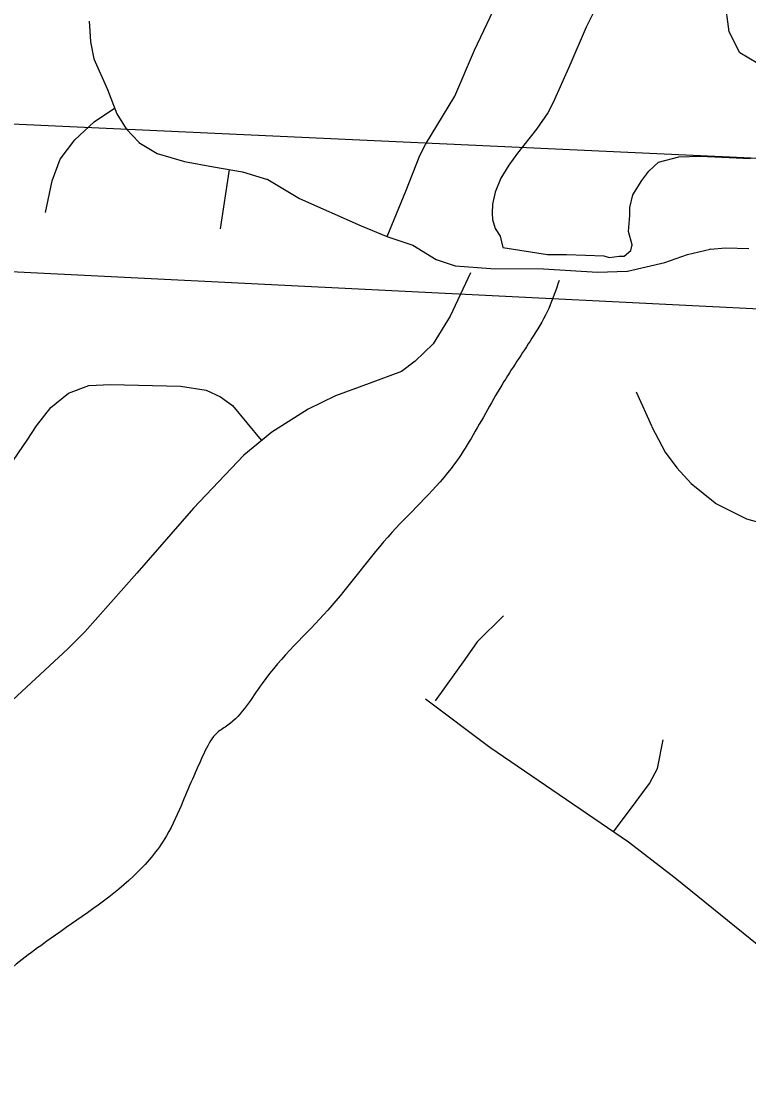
# Model space of a CAD drawing. Extents: x 1219626 to 1426462, y 456797 to 752399.
# Drawn here: x 1353434 to 1355120, y 556068 to 558505 of the extents above; entities that cross this region are included whole.
import ezdxf

# ---------------------------------------------------------------- set-up
doc = ezdxf.new("R2010")
doc.units = 0
for name, color, linetype in [('Cities Incorporated Area', 7, 'Continuous'), ('City Streets', 7, 'Continuous'), ('Lakes and Ponds', 7, 'Continuous'), ('Local Roads Paved', 7, 'Continuous'), ('Narrow River Creek and Branch and Slough', 7, 'Continuous'), ('Section Lines', 7, 'Continuous')]:
    doc.layers.add(name, color=color, linetype=linetype)

msp = doc.modelspace()

# ---------------------------------------------------------------- linework, layer by layer
at = {"layer": 'Cities Incorporated Area'}
msp.add_line((1350791.9, 558387.4), (1357967.6, 558056.6), dxfattribs=at)
at = {"layer": 'City Streets'}
for p, q in [((1353603.6, 558271.5), (1353650.5, 558302.8)), ((1353558.6, 558229.9), (1353603.5, 558271.4)), ((1353524.8, 558184.9), (1353558.4, 558229.8)), ((1353505.6, 558134.6), (1353524.6, 558184.6)), ((1353915.7, 558160.9), (1353894.9, 558023.5)), ((1353490.9, 558061.7), (1353505.6, 558134.4)), ((1354858.5, 557646), (1354894.9, 557565.4)), ((1354894.9, 557565.3), (1354926, 557506.5)), ((1354926.1, 557506.3), (1354952.9, 557470)), ((1354953, 557469.9), (1354985.8, 557433.6)), ((1354986, 557433.5), (1355041.3, 557388.6)), ((1355041.5, 557388.4), (1355114.1, 557352.1)), ((1355114.3, 557352), (1355228.6, 557320)), ((1354551.6, 557127.5), (1354490.1, 557066.9)), ((1354490, 557066.8), (1354461.4, 557026.1)), ((1354461.4, 557026.1), (1354392.9, 556930.7)), ((1354519.5, 556822.4), (1354370.4, 556934.2)), ((1354907.9, 556774), (1354920.9, 556839.7)), ((1354841.1, 556603.1), (1354519.5, 556822.4)), ((1354889.7, 556739.2), (1354907.8, 556773.7)), ((1354858.5, 556697.5), (1354889.6, 556739.1)), ((1354806.2, 556626.8), (1354858.5, 556697.5)), ((1354948.6, 556519.8), (1354841.1, 556603)), ((1355218.2, 556301.3), (1354948.6, 556519.8))]:
    msp.add_line(p, q, dxfattribs=at)
for points in [[(1354474.8, 557921.4), (1354427.9, 557820.9), (1354388.7, 557756.9), (1354346.9, 557716.9), (1354315.4, 557693), (1354240.4, 557664.9), (1354162, 557636.8), (1354098.9, 557606.1), (1354014.6, 557552.4), (1353949.8, 557499.6), (1353833, 557376.8), (1353701.8, 557226), (1353581.6, 557090.5), (1353542.4, 557050.4), (1353393.3, 556912.4)], [(1353406.1, 557473.1), (1353447.8, 557533.7), (1353470, 557566.9), (1353503.2, 557609.5), (1353544.1, 557642.7), (1353591, 557660.6), (1353641.3, 557663.2), (1353803.2, 557658.9), (1353862.9, 557649.6), (1353896.1, 557634.2), (1353923.4, 557614.6), (1353989.9, 557534.1)]]:
    msp.add_lwpolyline(points, dxfattribs=at)
for centre, start, end in [((1353604.2, 558270.7), 123.6901, 132.7094), ((1353559.2, 558229.2), 132.7094, 143.1301), ((1353525.6, 558184.3), 143.1301, 159.2277), ((1353506.6, 558134.2), 159.2277, 168.559), ((1354895.8, 557565.8), 204.3045, 207.8973), ((1354926.9, 557506.9), 207.8973, 216.4309), ((1354953.7, 557470.6), 216.4309, 222.1376), ((1354986.6, 557434.3), 222.1376, 230.9061), ((1355041.9, 557389.3), 230.9061, 243.4349), ((1355114.6, 557353), 243.4349, 254.3417), ((1354490.8, 557066.2), 134.5937, 144.9262), ((1354460.6, 557026.7), 324.3148, 324.9262), ((1354520.1, 556823.2), 233.1301, 235.7083), ((1354906.9, 556774.2), 332.3005, 348.8351), ((1354888.8, 556739.7), 323.1301, 332.3005), ((1354859.3, 556696.9), 143.1301, 143.5556), ((1354840.5, 556602.2), 52.2532, 55.7083), ((1354948, 556519), 50.9825, 52.2532)]:
    msp.add_arc(centre, 1, start, end, dxfattribs=at)
at = {"layer": 'Lakes and Ponds'}
for points in [[(1354771.4, 558547.6), (1354743, 558490.6), (1354705, 558402.8), (1354666.4, 558315.7), (1354653.8, 558292.5), (1354627.5, 558254.1), (1354584, 558198.7), (1354563.4, 558170.6), (1354545.4, 558141.2), (1354532, 558108.3), (1354526, 558080.9), (1354524.8, 558060.1), (1354526.1, 558045), (1354532, 558024.1), (1354543.4, 558006.4), (1354549.8, 557980.2), (1354653, 557963.7), (1354697.2, 557963.7), (1354741.4, 557962.8), (1354783.9, 557961.1), (1354796, 557956.8), (1354819.4, 557960.2), (1354830.7, 557960.2), (1354846, 557973.2), (1354849.6, 557986.1), (1354841.1, 558017.4), (1354843.7, 558054.1), (1354843.8, 558073), (1354850.7, 558102.4), (1354871.5, 558135.3), (1354887.9, 558157), (1354910.5, 558177.8), (1354957.3, 558190), (1355007.6, 558191.7), (1355123.7, 558186.5)], [(1355140.2, 558406.7), (1355098.6, 558431), (1355074.3, 558479.5), (1355063.9, 558555.8)]]:
    msp.add_lwpolyline(points, dxfattribs=at)
at = {"layer": 'Local Roads Paved'}
for p, q in [((1354484.4, 558437.1), (1354565.9, 558609.6)), ((1353591.4, 558504.6), (1353594.9, 558457)), ((1353594.9, 558456.9), (1353602.7, 558417.2)), ((1354438.5, 558330.5), (1354484.4, 558437)), ((1353602.7, 558417), (1353633.9, 558346)), ((1353633.9, 558346), (1353655.6, 558289.8)), ((1354370.8, 558218.6), (1354438.4, 558330.4)), ((1353655.6, 558289.6), (1353677.2, 558255.1)), ((1353677.3, 558254.9), (1353706.6, 558223.9)), ((1353706.9, 558223.7), (1353749.1, 558197.8)), ((1354357.8, 558193.5), (1354370.8, 558218.6)), ((1353749.3, 558197.7), (1353812.5, 558179.6)), ((1354324.9, 558111.1), (1354357.8, 558193.4)), ((1353812.6, 558179.6), (1353879.3, 558167.4)), ((1353879.3, 558167.4), (1353946.8, 558155.3)), ((1353946.9, 558155.3), (1354004.8, 558138)), ((1354005.1, 558137.9), (1354078.6, 558093.8)), ((1354282.1, 558005.8), (1354324.9, 558111.1)), ((1354078.7, 558093.7), (1354221.7, 558030.5)), ((1354221.7, 558030.4), (1354283.2, 558005.3)), ((1354283.3, 558005.3), (1354341.2, 557985.4)), ((1354341.4, 557985.3), (1354395, 557952.5)), ((1354977.7, 557963.7), (1355029.6, 557976.7)), ((1355029.8, 557976.7), (1355066, 557979.3)), ((1355066.1, 557979.3), (1355119.8, 557977.6)), ((1354395.2, 557952.4), (1354439.2, 557937.7)), ((1354924.8, 557945.5), (1354977.6, 557963.7)), ((1354439.4, 557937.7), (1354521.6, 557931.6)), ((1354521.7, 557931.6), (1354643.9, 557930.8)), ((1354643.9, 557930.8), (1354768.7, 557923)), ((1354768.8, 557923), (1354838, 557925.5)), ((1354838.2, 557925.6), (1354924.7, 557945.5))]:
    msp.add_line(p, q, dxfattribs=at)
for centre, start, end in [((1353592.4, 558504.7), 175.4622, 184.1596), ((1353595.9, 558457.1), 184.1596, 191.0702), ((1354485.3, 558436.6), 154.7157, 156.6891), ((1353603.7, 558417.4), 191.0702, 203.7026), ((1353633, 558345.6), 21.0375, 23.7026), ((1354437.5, 558330.9), 328.8407, 336.6891), ((1353656.5, 558290.1), 201.0375, 212.0054), ((1353678.1, 558255.6), 212.0054, 223.3634), ((1353707.4, 558224.6), 223.3634, 238.5232), ((1353749.6, 558198.7), 238.5232, 253.951), ((1354358.7, 558193), 152.6501, 158.1986), ((1353812.7, 558180.5), 253.951, 259.6952), ((1353879.4, 558168.4), 259.6952, 259.8245), ((1353946.6, 558154.3), 73.3792, 79.8245), ((1354004.6, 558137), 59.0362, 73.3792), ((1354323.9, 558111.4), 337.8906, 338.1986), ((1354079.1, 558094.6), 239.0362, 246.1342), ((1354222.1, 558031.4), 246.1342, 247.7824), ((1354283.6, 558006.2), 247.7824, 251.0535), ((1354340.9, 557984.5), 58.4957, 71.0535), ((1355029.8, 557975.7), 94.0856, 104.0362), ((1355066.1, 557978.3), 88.1524, 94.0856), ((1354395.5, 557953.3), 238.4957, 251.5651), ((1354978, 557962.7), 104.0362, 108.9967), ((1354439.5, 557938.7), 251.5651, 265.7858), ((1354521.7, 557932.6), 265.7858, 269.5937), ((1354643.9, 557929.8), 86.4237, 89.5937), ((1354838, 557926.5), 272.1476, 282.9528), ((1354924.5, 557946.5), 282.9528, 288.9967), ((1354768.7, 557924), 266.4237, 272.1476)]:
    msp.add_arc(centre, 1, start, end, dxfattribs=at)
at = {"layer": 'Narrow River Creek and Branch and Slough'}
for points in [[(1353301.3, 561080.3), (1353315.1, 561035.3), (1353339.3, 560979.9), (1353391.2, 560928), (1353446.5, 560858.8), (1353467.3, 560831.1), (1353491.5, 560755), (1353501.9, 560685.8), (1353533, 560630.5), (1353571, 560585.5), (1353612.5, 560516.3), (1353660.9, 560454), (1353671.3, 560391.7), (1353685.2, 560339.8), (1353702.4, 560242.5), (1353726.7, 560214.9), (1353747.4, 560183.7), (1353761.2, 560090.3), (1353750.9, 559983), (1353743.9, 559792.7), (1353737, 559623.2), (1353726.7, 559574.7), (1353650.6, 559498.6), (1353581.4, 559470.9), (1353533, 559429.4), (1353494.9, 559380.9), (1353470.7, 559287.5), (1353477.7, 559180.2), (1353515.7, 559114.5), (1353560.7, 559031.5), (1353584.9, 558986.5), (1353567.6, 558917.3), (1353550.3, 558886.1), (1353484.6, 558830.8), (1353436.2, 558782.3), (1353405, 558737.3), (1353408.5, 558623.1), (1353408.5, 558574.7), (1353384.3, 558529), (1353315.1, 558331.8), (1353256.3, 558165.7), (1353218.3, 558020.4), (1353228.7, 557920), (1353239, 557823.1), (1353228.7, 557778.1), (1353183.7, 557719.3), (1353118, 557670.9), (1353017.7, 557622.4), (1352969.3, 557612), (1352855.2, 557615.5), (1352803.3, 557601.7), (1352754.9, 557563.6), (1352720.3, 557494.4), (1352685.7, 557439), (1352713.4, 557394), (1352768.7, 557304.1), (1352824, 557262.6), (1352841.3, 557189.9), (1352879.4, 556989.2), (1352907, 556875), (1352917.4, 556682.2), (1352917.4, 556623.4), (1352889.7, 556498.8), (1352872.4, 556426.2), (1352865.5, 556395), (1352858.6, 556374.3), (1352851.7, 556332.7), (1352857, 556274.8)], [(1354680, 557904.1), (1354656.1, 557839.3), (1354621.5, 557777), (1354552.3, 557669.7), (1354476.2, 557538.2), (1354438.2, 557479.4), (1354293, 557320.2), (1354144.2, 557140.3), (1353992.1, 556970.7), (1353912.5, 556873.9), (1353888.3, 556856.6), (1353860.7, 556815), (1353808.8, 556697.4), (1353770.7, 556617.8), (1353694.7, 556524.4), (1353501, 556379), (1353386.9, 556292.5), (1353335, 556244.1), (1353314.2, 556206), (1353286.6, 556085.6), (1353248.7, 555940.4), (1353231.2, 555760.3), (1353227.8, 555666.9), (1353227.8, 555530.5), (1353245.1, 555450.9), (1353297, 555322.9), (1353335, 555281.4), (1353421.5, 555239.9), (1353483.7, 555194.9), (1353532.1, 555160.3), (1353573.6, 555115.3), (1353577.1, 555063.4), (1353570.2, 555018.4), (1353535.6, 554963.1), (1353483.7, 554893.8), (1353460, 554858.4)]]:
    msp.add_spline(points, degree=3, dxfattribs=at)
at = {"layer": 'Section Lines'}
msp.add_line((1356452.5, 557772.5), (1350969.2, 558045.4), dxfattribs=at)

doc.saveas('drawing.dxf')
